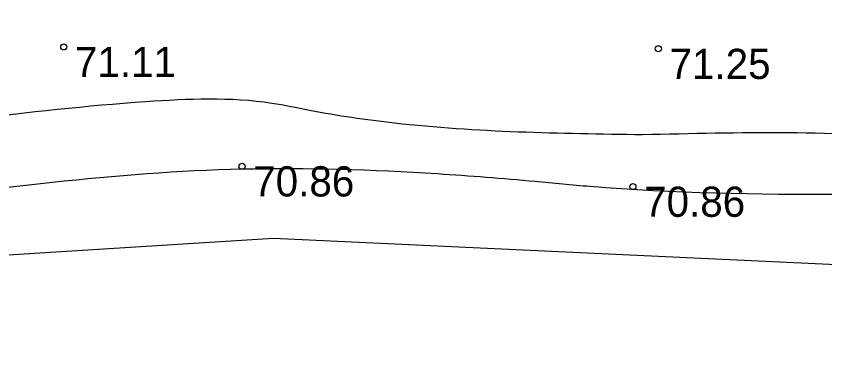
# Model space of a CAD drawing. Extents: x 576692 to 577659, y 273254 to 273799.
# Drawn here: x 577207.21 to 577220.6, y 273406.13 to 273411.86 of the extents above; entities that cross this region are included whole.
import ezdxf

# ---------------------------------------------------------------- set-up
doc = ezdxf.new("R2010")
doc.units = 0
for name, color, linetype in [('CELI_TAKA_####_####_#', 7, 'Continuous'), ('DREN_VADP_####_####_#', 7, 'Continuous'), ('GEOD_SITP_####_TKST_#', 7, 'Continuous'), ('HIDT_REZV_####_TKST_#', 7, 'Continuous'), ('RELJ_ELEM_####_####_#', 7, 'Continuous')]:
    doc.layers.add(name, color=color, linetype=linetype)

msp = doc.modelspace()

# ---------------------------------------------------------------- linework, layer by layer
at = {"layer": 'CELI_TAKA_####_####_#'}
msp.add_lwpolyline([(577456.1243705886, 273316.4725439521), (577442.5669499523, 273287.39088876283), (577440.9093019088, 273275.6434804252), (577413.2818345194, 273276.4727092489), (577390.1270241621, 273279.685005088), (577372.9864097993, 273290.77176987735), (577367.58220336, 273296.8302346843), (577353.8806294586, 273305.4630985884), (577333.5878537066, 273315.75247030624), (577283.4812113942, 273339.08057334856), (577274.5534770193, 273351.1904325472), (577271.7313277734, 273365.8322232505), (577267.4603087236, 273375.85758507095), (577255.582041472, 273387.1764680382), (577249.814089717, 273407.8307980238), (577244.6363505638, 273410.4044343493), (577231.7414715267, 273407.23688194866), (577211.4700128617, 273408.1840452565), (577186.0052599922, 273406.59172088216), (577175.2548100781, 273413.08119380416)], dxfattribs=at)
at = {"layer": 'DREN_VADP_####_####_#'}
msp.add_spline([(577252.9817078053, 273414.8527958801), (577251.9739516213, 273414.31862838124), (577251.2957500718, 273413.89535064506), (577249.565864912, 273411.91021092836), (577248.9033445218, 273411.509), (577248.444369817, 273411.49792222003), (577247.6959542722, 273411.5044013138), (577246.4443290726, 273411.53509784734), (577244.8456914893, 273411.36290924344), (577244.022489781, 273411.2470088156), (577241.708, 273410.879), (577240.3388347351, 273410.50196836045), (577238.9996992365, 273410.04605820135), (577237.6647141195, 273409.5738689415), (577236.3080000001, 273409.148), (577232.3951911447, 273408.229), (577230.2329804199, 273408.2893846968), (577228.159911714, 273408.6139379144), (577226.7718610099, 273408.79504654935), (577225.035, 273408.89400000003), (577216.7141106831, 273409.044), (577215.8018754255, 273409.1276649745), (577214.1831677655, 273409.253363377), (577210.948, 273409.331), (577207.8081479, 273409.11170767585), (577206.2397541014, 273408.9199222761), (577204.3579743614, 273408.69168741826), (577200.7572691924, 273408.4985770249), (577197.0641903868, 273408.2251903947), (577195.2934772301, 273408.27383468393), (577193.883591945, 273408.3073039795), (577192.4036359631, 273408.3506212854), (577191.0344214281, 273408.2975115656), (577188.6724070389, 273408.16951052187), (577187.7686816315, 273408.00040201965), (577187.1199607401, 273407.7322386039), (577186.5757392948, 273407.5266046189), (577186.029632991, 273407.45964466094), (577185.2606902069, 273408.17560874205), (577184.9470104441, 273408.4864761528), (577184.6256561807, 273408.8177994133), (577184.2952238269, 273409.18322402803), (577183.8255051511, 273409.60629587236), (577182.6712507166, 273410.1928663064), (577181.379728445, 273410.80642096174), (577180.078591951, 273411.4032651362), (577178.7012576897, 273412.15275976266), (577176.151395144, 273413.7132205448), (577175.3695676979, 273414.36345693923), (577174.8940853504, 273414.94695594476), (577174.4660851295, 273415.5449769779), (577174.1135787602, 273416.0037688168), (577171.2346185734, 273418.3933970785), (577170.4220949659, 273418.7547457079), (577169.3576048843, 273419.2292292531), (577168.2843123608, 273419.6985981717), (577167.3758665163, 273420.22316022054), (577166.5230873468, 273421.0185587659), (577166.3250225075, 273421.44240435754), (577166.2635959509, 273421.8356376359), (577166.2083487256, 273422.24887648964), (577166.1126561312, 273422.4741584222), (577165.7351592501, 273422.5770929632), (577165.4929955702, 273422.41540787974), (577164.832658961, 273422.23701885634), (577164.5355617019, 273422.31073737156), (577162.0438959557, 273423.3345372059), (577157.9064296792, 273424.80299757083), (577155.5481224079, 273425.07792456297), (577154.2209211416, 273424.9945189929), (577152.7300667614, 273424.792), (577149.601296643, 273423.66690477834), (577149.1322598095, 273423.3311374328), (577148.3887637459, 273422.8132889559), (577147.6438858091, 273422.3085460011), (577147.0825762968, 273422.04132519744), (577145.7412651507, 273421.5927065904), (577144.5856238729, 273421.42172387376), (577143.4326706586, 273421.2421292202), (577142.637065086, 273421.0925668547), (577137.3338601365, 273418.5847024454), (577135.0023827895, 273417.571), (577133.7589344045, 273417.47808171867), (577132.688965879, 273417.7701952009), (577131.611014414, 273418.15046108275), (577130.554, 273418.322), (577129.8766523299, 273418.10755240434), (577129.2136984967, 273417.68241904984), (577128.4730381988, 273417.31082617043), (577127.6999058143, 273417.3760930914), (577125.8999569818, 273418.62700377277), (577123.8050000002, 273421.90400000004), (577122.752, 273424.5030000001), (577122.6347864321, 273425.08787331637), (577122.5954895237, 273425.6918719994), (577122.5411978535, 273426.29418468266), (577122.3790000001, 273426.874), (577120.633, 273429.122), (577118.8764106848, 273430.5017600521), (577117.3649608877, 273431.3081396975), (577114.9336455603, 273432.160742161), (577112.3542665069, 273432.5294048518), (577111.3810501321, 273432.6685036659), (577110.3778740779, 273432.8612481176), (577108.1819605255, 273433.55172944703), (577106.8946246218, 273434.23437415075)], degree=3, dxfattribs=at)
at = {"layer": 'GEOD_SITP_####_TKST_#'}
for points in [[(577217.579, 273409.901), (577213.474, 273410.093), (577212.0650000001, 273410.305), (577211.443, 273410.42100000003), (577209.354, 273410.447), (577206.4330000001, 273410.14), (577204.662, 273409.907), (577203.567, 273409.842), (577198.459, 273409.847), (577196.761, 273409.814), (577195.61, 273409.798), (577189.7320000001, 273409.82300000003), (577188.621, 273409.737), (577188.042, 273409.70300000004), (577187.713, 273409.863), (577186.935, 273410.264), (577185.1847689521, 273410.808140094), (577184.2875251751, 273411.0167228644), (577183.404, 273411.267), (577180.0090000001, 273412.472), (577178.484, 273413.139), (577176.294, 273414.575), (577174.686, 273416.18200000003), (577174.191, 273416.708), (577172.86, 273417.971), (577171.844, 273418.821), (577171.2390000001, 273419.17000000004), (577168.818, 273420.131), (577168.479266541, 273420.2294169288), (577168.1327347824, 273420.30128493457), (577167.4500000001, 273420.51800000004), (577167.39, 273420.601), (577167.2540000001, 273421.09), (577166.816, 273421.901), (577166.464, 273422.683), (577166.2734501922, 273423.14448139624), (577166.1497311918, 273423.36406399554), (577166.0676194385, 273423.4677163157), (577165.9670000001, 273423.566), (577165.8315149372, 273423.5943297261), (577165.6948039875, 273423.5969118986), (577165.4187190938, 273423.54935456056), (577164.863, 273423.41500000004), (577164.6078412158, 273423.3828437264), (577164.353, 273423.362), (577163.1390000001, 273423.702), (577162.052, 273424.16000000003), (577161.981, 273424.191), (577158.6830000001, 273425.55700000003), (577158.279, 273425.729), (577157.669, 273425.856), (577154.837, 273425.922), (577152.707, 273425.903), (577151.485, 273425.726), (577149.431, 273425.10500000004), (577147.755, 273424.29600000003), (577146.1, 273423.46900000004), (577143.826, 273422.804), (577142.243, 273422.476), (577141.757, 273422.347), (577141.1680000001, 273422.167), (577140.011, 273421.755), (577138.6779400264, 273421.1436882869), (577136.2484788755, 273419.9008980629), (577133.4072429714, 273419.34067297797), (577132.1214281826, 273419.85939990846), (577131.6762127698, 273419.98115243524), (577130.1298830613, 273419.9940448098), (577128.9483691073, 273419.61041098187), (577127.4238060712, 273419.77487444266), (577126.313865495, 273420.93512598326)], [(577255.9749848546, 273418.1786133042), (577255.611, 273417.724), (577255.395, 273417.536), (577254.4241173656, 273416.9055995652), (577253.4410024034, 273416.2985278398), (577252.4596362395, 273415.6919421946), (577251.4940000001, 273415.063), (577251.394, 273414.99), (577251.339, 273414.962), (577250.329, 273414.554), (577249.9576137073, 273414.3603640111), (577249.599529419, 273414.1388173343), (577249.2381804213, 273413.9221119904), (577248.8570000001, 273413.743), (577247.241, 273413.332), (577245.248, 273413.022), (577244.7760000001, 273412.93100000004), (577242.81, 273412.35500000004), (577240.9160000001, 273411.608), (577236.623, 273410.164), (577235.811, 273409.976), (577233.556, 273409.531), (577232.506, 273409.349), (577231.8350000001, 273409.281), (577230.936, 273409.256), (577228.988, 273409.36), (577225.649, 273409.398), (577225.023, 273409.452), (577224.6680000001, 273409.505), (577222.3910000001, 273409.819), (577217.579, 273409.901)]]:
    msp.add_spline(points, degree=3, dxfattribs=at)
at = {"layer": 'RELJ_ELEM_####_####_#'}
for centre in [(577207.995, 273411.3560000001), (577217.842, 273411.325), (577210.948, 273409.381), (577217.421, 273409.044)]:
    msp.add_circle(centre, 0.05, dxfattribs=at)

# ---------------------------------------------------------------- texts
at = {"layer": 'HIDT_REZV_####_TKST_#'}
for s, p in [(' 71.11', (577207.995, 273410.8560000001)), (' 71.25', (577217.842, 273410.825)), (' 70.86', (577210.948, 273408.881)), (' 70.86', (577217.421, 273408.544))]:
    msp.add_text(s, height=0.5, dxfattribs=at).set_placement(p)

doc.saveas('drawing.dxf')
